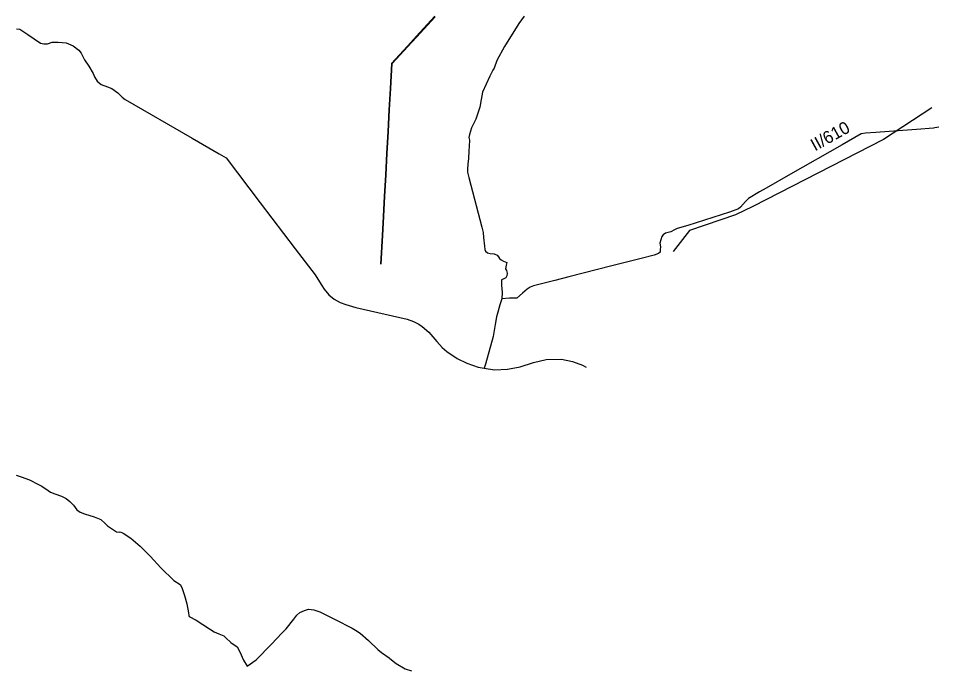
# Model space of a CAD drawing. Extents: x -789162 to -606354, y -1062736 to -945481.
# Drawn here: x -703238 to -692129, y -1004805 to -996907 of the extents above; entities that cross this region are included whole.
import ezdxf

# ---------------------------------------------------------------- set-up
doc = ezdxf.new("R2010")
doc.units = 0
for name, color, linetype in [('_SIRSI VZTAHY_ELEKTRICKE VEDENI VN 110 kV S', 7, 'Continuous'), ('_SIRSI VZTAHY_SILNICE I a II TRIDY_STAV POPIS', 7, 'Continuous'), ('_SIRSI VZTAHY_SILNICE II TRIDY_STAV', 7, 'Continuous'), ('_SIRSI VZTAHY_ZELEZNICE NAVRH', 7, 'Continuous')]:
    doc.layers.add(name, color=color, linetype=linetype)

msp = doc.modelspace()

# ---------------------------------------------------------------- linework, layer by layer
at = {"layer": '_SIRSI VZTAHY_ELEKTRICKE VEDENI VN 110 kV S'}
for points in [[(-698196, -996882), (-698374, -997076), (-698527, -997242), (-698720, -997452), (-698735, -997757), (-698750, -998014), (-698763, -998276), (-698778, -998545), (-698792, -998802), (-698806, -999061), (-698820, -999306), (-698832, -999535), (-698852, -999881)], [(-698844, -999883), (-698824, -999535), (-698812, -999306), (-698798, -999062), (-698784, -998802), (-698770, -998545), (-698755, -998276), (-698742, -998014), (-698727, -997757), (-698712, -997455), (-698521, -997247), (-698368, -997081), (-698190, -996888)]]:
    msp.add_lwpolyline(points, dxfattribs=at)
at = {"layer": '_SIRSI VZTAHY_SILNICE II TRIDY_STAV'}
for points in [[(-697113, -996882), (-697177, -996971), (-697352, -997246), (-697445, -997418), (-697476, -997508), (-697492, -997534), (-697529, -997605), (-697616, -997801), (-697634, -997891), (-697651, -997981), (-697680, -998078), (-697699, -998127), (-697749, -998232), (-697776, -998311), (-697782, -998350), (-697776, -998383), (-697778, -998455), (-697784, -998511), (-697788, -998605), (-697795, -998674), (-697797, -998731), (-697797, -998770), (-697783, -998834), (-697624, -999433), (-697610, -999498), (-697603, -999559), (-697594, -999666), (-697590, -999705), (-697579, -999725), (-697558, -999747), (-697526, -999754), (-697474, -999758), (-697438, -999774), (-697423, -999796), (-697412, -999813), (-697390, -999832), (-697363, -999848), (-697324, -999861), (-697332, -999894), (-697338, -999938), (-697325, -999958), (-697319, -999990), (-697324, -1000026), (-697335, -1000048), (-697360, -1000062), (-697386, -1000073), (-697385, -1000136), (-697380, -1000227), (-697382, -1000302)], [(-703261, -997033), (-703222, -997039), (-703123, -997102), (-702969, -997206), (-702930, -997215), (-702886, -997214), (-702829, -997193), (-702757, -997193), (-702658, -997203), (-702575, -997240), (-702504, -997292), (-702477, -997330), (-702438, -997409), (-702386, -997486), (-702334, -997574), (-702317, -997616), (-702282, -997668), (-702237, -997706), (-702160, -997737), (-702106, -997757), (-702034, -997809), (-701979, -997861), (-701944, -997891), (-701133, -998358), (-700805, -998546), (-700722, -998597), (-700311, -999142), (-699884, -999697), (-699642, -1000014), (-699571, -1000129), (-699533, -1000187), (-699477, -1000255), (-699414, -1000305), (-699340, -1000348), (-699271, -1000373), (-699151, -1000406), (-698528, -1000549), (-698451, -1000579), (-698389, -1000610), (-698347, -1000638), (-698268, -1000708), (-698169, -1000819), (-698106, -1000890), (-698048, -1000939), (-697924, -1001027), (-697806, -1001080), (-697669, -1001129), (-697595, -1001141)], [(-692362, -998251), (-692690, -998277), (-692854, -998290), (-692977, -998296), (-693030, -998305), (-693260, -998437), (-693886, -998792), (-694180, -998961), (-694264, -999007), (-694397, -999087), (-694432, -999124), (-694492, -999192), (-694518, -999213), (-694627, -999252), (-695129, -999415), (-695260, -999453), (-695292, -999466), (-695336, -999490), (-695399, -999509), (-695429, -999526), (-695444, -999548), (-695458, -999589), (-695468, -999629), (-695462, -999672), (-695464, -999705), (-695464, -999739), (-695484, -999753), (-695536, -999772), (-695697, -999813), (-696051, -999902), (-696570, -1000037), (-696742, -1000081), (-696999, -1000146), (-697040, -1000161), (-697075, -1000185), (-697131, -1000235), (-697203, -1000296), (-697290, -1000294), (-697382, -1000302)], [(-692139, -998232), (-692156, -998235), (-692362, -998251)], [(-692089, -998224), (-692139, -998232)], [(-697382, -1000302), (-697408, -1000376), (-697432, -1000466), (-697446, -1000522), (-697463, -1000614), (-697489, -1000758), (-697579, -1001094), (-697595, -1001141)], [(-697595, -1001141), (-697470, -1001162), (-697316, -1001155), (-697159, -1001127), (-697000, -1001074), (-696846, -1001036), (-696659, -1001034)], [(-696659, -1001034), (-696525, -1001060), (-696404, -1001107), (-696362, -1001129)], [(-703265, -1002438), (-703204, -1002456), (-703103, -1002495), (-702995, -1002549), (-702952, -1002570), (-702877, -1002624), (-702848, -1002642), (-702796, -1002663), (-702714, -1002693), (-702661, -1002720), (-702615, -1002758), (-702571, -1002799), (-702530, -1002856), (-702488, -1002884), (-702435, -1002905), (-702319, -1002943), (-702241, -1002976), (-702187, -1003024), (-702157, -1003050), (-702048, -1003124), (-702017, -1003128), (-702004, -1003122), (-701967, -1003139), (-701877, -1003200), (-701761, -1003296), (-701636, -1003421), (-701513, -1003558), (-701354, -1003713), (-701280, -1003763), (-701258, -1003796), (-701225, -1003894), (-701198, -1003995), (-701176, -1004105), (-701174, -1004136), (-701168, -1004147), (-701085, -1004193), (-700923, -1004299), (-700868, -1004335), (-700809, -1004359), (-700750, -1004382), (-700727, -1004409), (-700663, -1004462), (-700587, -1004516), (-700557, -1004576), (-700512, -1004676), (-700465, -1004749), (-700356, -1004672), (-700174, -1004483), (-700049, -1004351), (-699994, -1004299), (-699903, -1004181), (-699866, -1004134), (-699829, -1004101), (-699774, -1004076), (-699725, -1004062), (-699660, -1004068), (-699587, -1004091), (-699402, -1004184), (-699194, -1004290), (-699153, -1004316), (-699098, -1004352), (-698996, -1004438), (-698883, -1004547), (-698841, -1004584), (-698747, -1004651), (-698739, -1004657)], [(-698739, -1004657), (-698661, -1004719), (-698552, -1004783), (-698477, -1004805)]]:
    msp.add_lwpolyline(points, dxfattribs=at)
at = {"layer": '_SIRSI VZTAHY_ZELEZNICE NAVRH'}
msp.add_lwpolyline([(-692175, -997990), (-692762, -998373), (-694343, -999184), (-694555, -999285), (-695111, -999474), (-695308, -999730)], dxfattribs=at)

# ---------------------------------------------------------------- texts
at = {"layer": '_SIRSI VZTAHY_SILNICE I a II TRIDY_STAV POPIS'}
msp.add_text('II/610', height=150, rotation=28.9772, dxfattribs=at).set_placement((-693591, -998518))

doc.saveas('drawing.dxf')
